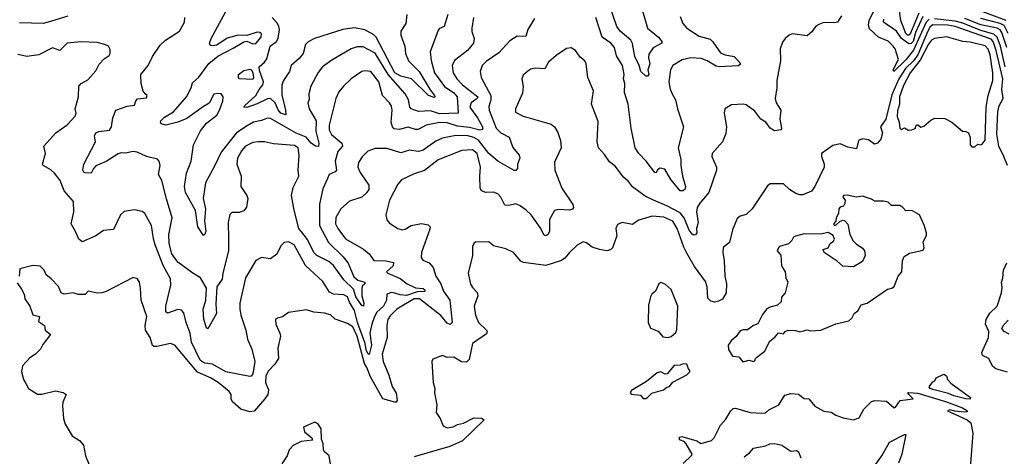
# Model space of a CAD drawing. Extents: x 1552033 to 1694788, y 811965 to 917215.
# Tile 561 of 632: x 1668246 to 1674833, y 870071 to 872991. Entities that reach past the tile are written whole.
import ezdxf

# ---------------------------------------------------------------- set-up
doc = ezdxf.new("R2010")
doc.units = 0

msp = doc.modelspace()

# ---------------------------------------------------------------- linework, layer by layer
at = {"layer": '0CON20XD'}
for points in [[(1669768.9, 872281.1), (1669696.1, 872235), (1669593.9, 872105), (1669555, 872020), (1669489.1, 871900.9), (1669474.6, 871795), (1669489.4, 871725), (1669482.5, 871645), (1669490.6, 871575), (1669485, 871555.8), (1669475, 871546.7), (1669438.9, 871605), (1669422.5, 871715), (1669356, 871835), (1669350, 871875), (1669361.4, 871965), (1669392.8, 872045), (1669408.2, 872155), (1669455, 872248.6), (1669495, 872298.9), (1669565, 872352.8), (1669584.1, 872385), (1669604.4, 872445), (1669608.1, 872475), (1669595, 872494.3), (1669575, 872497.8), (1669545, 872492.5), (1669515, 872432.2), (1669475, 872410.8), (1669365, 872330.2), (1669305, 872304.6), (1669225, 872284.6), (1669192.5, 872295), (1669187.5, 872305), (1669190.8, 872315), (1669215, 872338.9), (1669274.2, 872375), (1669361.9, 872475), (1669393.6, 872535), (1669402.2, 872567.8), (1669445, 872605.5), (1669511.4, 872698.6), (1669572.2, 872747.8), (1669675, 872800), (1669745, 872843.8), (1669765, 872846.7), (1669805, 872830), (1669825, 872830.8), (1669862.2, 872875), (1669865, 872895.8), (1669853.3, 872905), (1669835, 872907.8), (1669765, 872886), (1669707.1, 872887.1), (1669635, 872866.4), (1669565, 872821.4), (1669535, 872816), (1669521.4, 872821.4), (1669516.2, 872835), (1669527.1, 872865), (1669624.7, 873045.3)], [(1670837.1, 873025), (1670829.4, 872965), (1670795.6, 872915), (1670796.8, 872886.8), (1670823.5, 872815), (1670828.1, 872765), (1670847.1, 872715), (1670918.6, 872645), (1670992.5, 872522.5), (1671022.2, 872485), (1671026.7, 872475), (1671019.6, 872470.4), (1670981.5, 872485), (1670866.3, 872596.3), (1670795, 872613.2), (1670755.6, 872635), (1670631.9, 872875), (1670615, 872890.8), (1670555, 872923), (1670485, 872936.6), (1670408, 872925), (1670219.4, 872865), (1670176.5, 872843.5), (1670157.5, 872825), (1670141.6, 872765), (1670115, 872731.2), (1670063.1, 872685), (1670051.6, 872645), (1670012.1, 872585), (1670000, 872555), (1669999.4, 872489.4), (1670025.3, 872385.3), (1670026.2, 872353.8), (1669993.3, 872365), (1669975, 872388), (1669955.3, 872435.3), (1669925, 872463.5), (1669905, 872462.7), (1669835, 872429.1), (1669765, 872404.6), (1669746.7, 872405), (1669749.2, 872415), (1669827.1, 872482.9), (1669847.7, 872525), (1669873.8, 872555), (1669877.7, 872575), (1669850.3, 872650.3), (1669847.8, 872675), (1669885, 872707.6), (1669900.5, 872729.5), (1669921.2, 872815), (1669964.1, 872845.9), (1669976.1, 872865), (1669985.2, 872925), (1669980.1, 872945), (1669971.1, 872965), (1669935, 873005.5)], [(1671110.4, 873025), (1671085.3, 872945), (1671055, 872931.8), (1671045, 872920.6), (1670991.5, 872775), (1670998, 872718), (1671022.2, 872635), (1671087.5, 872545), (1671150.9, 872500.9), (1671173.4, 872475), (1671180, 872365), (1671055, 872362.1), (1670995, 872382.2), (1670915, 872376.9), (1670864.8, 872394.8), (1670856.9, 872405), (1670847.3, 872455), (1670824.7, 872495), (1670710.7, 872625), (1670625, 872767.1), (1670545, 872809.6), (1670505, 872809.6), (1670464.1, 872795.9), (1670335, 872720.6), (1670271.4, 872675), (1670243, 872637), (1670193.8, 872546.2), (1670180.4, 872495), (1670183.8, 872456.2), (1670174.4, 872435), (1670183.8, 872395), (1670229.1, 872315), (1670228.2, 872245), (1670248.4, 872165), (1670245, 872142.3), (1670225, 872146.2), (1670196.8, 872165), (1670162.7, 872205), (1670095, 872232.3), (1669925, 872330), (1669905, 872331.8), (1669864.2, 872315.8), (1669810, 872305), (1669768.9, 872281.1)], [(1672409.2, 873065), (1672446.7, 872935), (1672520.6, 872875), (1672542, 872845), (1672541.2, 872835), (1672485, 872802.9), (1672455, 872760), (1672453.2, 872735), (1672461.8, 872695), (1672448.6, 872655), (1672455.6, 872625), (1672445, 872613.3), (1672435, 872613.3), (1672401.4, 872645), (1672390, 872685), (1672360.8, 872745), (1672345, 872831.9), (1672333.5, 872855), (1672263.2, 872915), (1672240.5, 872945), (1672197.3, 873075)], [(1674330.3, 872995), (1674309.5, 872975), (1674225, 872787), (1674175, 872722), (1674093.6, 872643.6), (1674088.9, 872655), (1674125.8, 872725), (1674102.2, 872795), (1674090, 872815), (1674055, 872848.2), (1673991.4, 872875), (1673961.4, 872901.4), (1673930.8, 872930.8), (1673923.3, 872955), (1673928.9, 872985), (1673962.3, 873055)], [(1674261.2, 873035), (1674205, 872900), (1674195, 872887), (1674185, 872887.9), (1674175, 872898.1), (1674140.5, 872985), (1674128.8, 873065)], [(1674845.5, 872985.5), (1674671.3, 873051.3)], [(1671690.2, 872999.8), (1671645, 872926.2), (1671631.3, 872878.7), (1671575, 872880.6), (1671525, 872849.5), (1671451.2, 872768.8), (1671367.6, 872712.4), (1671340.9, 872685), (1671327.3, 872645), (1671332.3, 872605), (1671397.8, 872485), (1671398.8, 872455), (1671385, 872411.2), (1671385.9, 872385), (1671433.3, 872265), (1671465, 872235.3), (1671520, 872205), (1671545.8, 872135.8), (1671588.6, 872085), (1671592.9, 872065), (1671575.7, 872025), (1671576.2, 871995), (1671565, 871983.3), (1671555, 871982), (1671445, 872044.5), (1671385, 872095.3), (1671316.4, 872185), (1671285, 872204.1), (1671243.8, 872213.9), (1671165, 872217.3), (1671075, 872198.2), (1671031, 872179), (1670945, 872118.9), (1670915, 872108.8), (1670855, 872119.1), (1670795, 872100.4), (1670705, 872128.9), (1670625, 872128.9), (1670575, 872110.6), (1670537.1, 872072.9), (1670511.8, 872035), (1670508.8, 872005), (1670525, 871968.6), (1670580.9, 871885), (1670581.1, 871855), (1670567.4, 871832.6), (1670535, 871804.4), (1670453, 871777), (1670395, 871725.6), (1670361.3, 871668.7), (1670359.2, 871625), (1670373.9, 871595), (1670424.8, 871524.8), (1670545.8, 871455.8), (1670584.1, 871424.1), (1670615, 871381.4), (1670697.2, 871377.3), (1670746.4, 871366.4), (1670744.4, 871345), (1670699.2, 871305), (1670708, 871295), (1670791.1, 871261.1), (1670837.9, 871225), (1670895, 871197.9), (1670945, 871192.2), (1670956.7, 871185), (1670956.1, 871173.9), (1670905, 871170.5), (1670835, 871147.2), (1670790.9, 871150.9), (1670755, 871161.9), (1670733.4, 871166.6), (1670702.5, 871155), (1670699.4, 871115), (1670680, 871075), (1670635.7, 871034.3), (1670620.7, 871005), (1670601.6, 870955), (1670589.5, 870895), (1670599, 870815), (1670585, 870752), (1670575, 870758.1), (1670565, 870783.8), (1670556.7, 870825), (1670506.5, 870966.5), (1670485, 871046.2), (1670451.6, 871101.6), (1670438.4, 871138.4), (1670415, 871151.7), (1670345, 871154.4), (1670318.9, 871168.9), (1670275, 871239.2), (1670157.6, 871347.6), (1670083.1, 871485), (1670045, 871504.3), (1670015, 871500), (1669992.4, 871477.6), (1669967.4, 871422.6), (1669925, 871392), (1669865, 871401.2), (1669825, 871380), (1669756.2, 871265), (1669719.6, 871095), (1669718.5, 871055), (1669725.4, 871015), (1669760, 870915), (1669771.2, 870855), (1669798.4, 870788.4), (1669818.8, 870705), (1669805, 870622.5), (1669795, 870606.2), (1669785, 870603.8), (1669625, 870636.7), (1669536.5, 870686.5), (1669485, 870693.5), (1669464, 870705), (1669453.8, 870715), (1669396, 870835), (1669387.2, 870895), (1669360.9, 870965), (1669345, 871030), (1669328, 871048), (1669303.7, 871053.7), (1669235, 871028.8), (1669225, 871037.5), (1669223.5, 871075), (1669256.6, 871215), (1669255, 871258.8), (1669206.9, 871346.9), (1669153.5, 871485), (1669141.4, 871525), (1669128.5, 871615), (1669082.5, 871695), (1669065, 871709.2), (1669015, 871720), (1668945, 871708), (1668921.2, 871685), (1668875, 871588.8), (1668808, 871582), (1668755.4, 871544.6), (1668664.5, 871504.5), (1668642.4, 871522.4), (1668620.8, 871575), (1668591.4, 871625), (1668609.2, 871705), (1668606, 871775), (1668545, 871846), (1668516.4, 871916.4), (1668480, 871965), (1668455, 871987.1), (1668402.5, 872015), (1668400, 872025), (1668418.8, 872095), (1668408.8, 872145), (1668488.9, 872235), (1668565, 872287.1), (1668617.7, 872345), (1668623.6, 872365), (1668618, 872395), (1668640, 872475), (1668643, 872547), (1668656.7, 872565), (1668702, 872588), (1668755, 872650), (1668777, 872693), (1668810.5, 872729.5), (1668845, 872752.5), (1668852.5, 872765), (1668851.7, 872791.7), (1668840, 872815), (1668815.7, 872825.7), (1668765, 872837.5), (1668655, 872843.5), (1668565, 872833.1), (1668515, 872784.3), (1668465, 872802.5), (1668373.7, 872756.3), (1668295, 872745.5), (1668265, 872750.4), (1668235, 872757.1)], [(1673742.7, 873017.3), (1673716.7, 872975), (1673695, 872969.2), (1673625, 872971.4), (1673591.1, 872958.9), (1673572, 872948), (1673545, 872908.8), (1673515, 872884), (1673414.1, 872895.9), (1673392.7, 872887.3), (1673365.8, 872864.2), (1673349.7, 872840.3), (1673332.5, 872795), (1673336.7, 872715), (1673310.8, 872585), (1673311.3, 872535), (1673300.8, 872465), (1673307.5, 872435), (1673338.9, 872385), (1673331.9, 872325), (1673343.3, 872265), (1673340, 872255), (1673325, 872252.5), (1673295, 872248.8), (1673266.7, 872265), (1673236.7, 872305), (1673203.8, 872325), (1673165, 872379.2), (1673105, 872421.4), (1673085, 872425.6), (1673008.3, 872421.7), (1672963.3, 872395), (1672958, 872365), (1672974.3, 872274.3), (1672969.1, 872230.9), (1672947.5, 872175), (1672877.9, 872095), (1672876.2, 872075), (1672906.7, 872005), (1672906.9, 871985), (1672856.4, 871835), (1672796.1, 871765), (1672778.7, 871735), (1672774.7, 871705), (1672785.5, 871634.5), (1672774.3, 871595), (1672776, 871565), (1672767.8, 871552.2), (1672755, 871550.8), (1672745, 871557.5), (1672725, 871583.1), (1672690.3, 871665), (1672665, 871699.8), (1672575, 871747.1), (1672487, 871783), (1672429.9, 871809.9), (1672345, 871872.9), (1672318, 871908), (1672285, 871937.5), (1672230.5, 872010.5), (1672191.4, 872041.4), (1672159.4, 872089.4), (1672117.8, 872135), (1672108.5, 872175), (1672115, 872310), (1672072.2, 872425), (1672085.6, 872515.6), (1672047.3, 872605), (1672035.5, 872695), (1672027.5, 872715), (1671995, 872741.2), (1671965, 872785.7), (1671935, 872802), (1671905, 872798.8), (1671835, 872751.2), (1671783.7, 872706.3), (1671758.3, 872661.7), (1671695, 872667.8), (1671665, 872659.2), (1671645, 872646), (1671615, 872620), (1671606.2, 872595), (1671614.1, 872544.1), (1671609.7, 872500.3), (1671562, 872395), (1671562, 872372), (1671613.3, 872345), (1671801.2, 872291.2), (1671824, 872274), (1671846.8, 872236.8), (1671863.2, 872183.2), (1671867.8, 872135), (1671825, 872037.5), (1671825.8, 871985), (1671871.9, 871865), (1671947.5, 871755), (1671950, 871735), (1671945, 871724), (1671925, 871717.5), (1671849.1, 871720.9), (1671825, 871714.4), (1671791.2, 871655), (1671790.5, 871575), (1671779.2, 871555), (1671765, 871546), (1671752.4, 871552.4), (1671732.7, 871595), (1671667.5, 871685), (1671635, 871717.1), (1671595, 871746.7), (1671565, 871760), (1671517.5, 871747.5), (1671491.2, 871751.2), (1671464.4, 871805), (1671445, 871827.1), (1671415, 871836.5), (1671365, 871835.5), (1671335, 871845.7), (1671326.2, 871866.2), (1671323.6, 871945), (1671328.9, 872005), (1671306.1, 872095), (1671275, 872120.8), (1671205, 872115.3), (1671045, 872052.7), (1670955, 871982.5), (1670885, 871959.7), (1670800.5, 871919.5), (1670775, 871890.8), (1670720.8, 871785), (1670695.6, 871685), (1670702.2, 871652.2), (1670720.2, 871630.2), (1670775, 871595.6), (1670805, 871585.6), (1670825, 871590.5), (1670865, 871614.5), (1670935, 871628.5), (1670979.7, 871619.7), (1670992, 871605), (1670990.7, 871590.7), (1670934.5, 871435), (1670931.3, 871401.3), (1670942.5, 871382.5), (1670985, 871364.5), (1671013.3, 871333.3), (1671031.1, 871275), (1671063.2, 871225), (1671080.3, 871175), (1671123.3, 871115), (1671138.8, 870965), (1671125, 870953.1), (1671105, 870961.8), (1671063.3, 871013.3), (1670920.6, 871125), (1670885, 871123.2), (1670770, 871055), (1670725, 871010.5), (1670708.7, 870985), (1670702.1, 870945), (1670704.5, 870865), (1670672, 870755), (1670678.2, 870705), (1670716.5, 870613.5), (1670738.3, 870538.3), (1670765, 870492.5), (1670770.8, 870445), (1670765, 870434), (1670755, 870432.9), (1670675, 870454.6), (1670592.2, 870602.2), (1670569.2, 870665), (1670552.3, 870692.3), (1670505, 870873.5), (1670475, 870936.8), (1670439.5, 870959.5), (1670357.5, 870987.5), (1670325, 871016.5), (1670285, 871029.4), (1670215, 871035.8), (1670165, 871050), (1670045, 871033.3), (1670005, 871003.3), (1669970, 870995), (1669957.5, 870985), (1669958.8, 870955), (1669987.5, 870895), (1669990, 870875), (1669972.5, 870795), (1669977.3, 870725), (1669953.8, 870686.2), (1669909, 870641), (1669892.5, 870607.5), (1669891.1, 870565), (1669911.1, 870515), (1669905.5, 870485), (1669885.6, 870455), (1669815, 870372.2), (1669785, 870367.9), (1669726.8, 870386.8), (1669669.2, 870435), (1669661, 870455), (1669660.9, 870485), (1669647.1, 870505), (1669573.3, 870565), (1669522.2, 870595), (1669435, 870633.4), (1669285, 870814.5), (1669255, 870825.5), (1669164.5, 870804.5), (1669145, 870804.4), (1669135, 870811.2), (1669120, 870865), (1669087.5, 870915), (1669086.2, 870945), (1669096.2, 871005), (1669058.1, 871115), (1669054.2, 871195), (1669048.8, 871235), (1669035, 871257.5), (1669005, 871266.2), (1668825, 871174.3), (1668795.5, 871164.5), (1668765, 871162.9), (1668705, 871176.2), (1668685, 871153.3), (1668637, 871153), (1668605, 871163.8), (1668545, 871155.8), (1668523.3, 871163.3), (1668505, 871206.2), (1668455, 871261.2), (1668422.5, 871285), (1668410, 871315), (1668382.7, 871342.7), (1668335, 871346.7), (1668247.5, 871325), (1668242.5, 871275)], [(1668568.8, 873015), (1668458.8, 872981.2), (1668405, 872966.4), (1668245, 872970.7)], [(1671282.9, 873005), (1671270.6, 872935), (1671271.3, 872911.3), (1671285.6, 872865), (1671281.4, 872835), (1671242.2, 872785), (1671155, 872718.1), (1671140.4, 872685), (1671145.4, 872635), (1671170.8, 872595), (1671208.7, 872555), (1671310.3, 872475), (1671307.1, 872465), (1671265.8, 872435), (1671258.6, 872405), (1671308.9, 872335), (1671342.5, 872275), (1671343, 872257), (1671325, 872252.5), (1671255, 872271), (1671175, 872278.9), (1671105, 872301.7), (1671053.9, 872303.9), (1670965, 872285.2), (1670913, 872257), (1670895, 872256.7), (1670845, 872272.1), (1670785, 872256.2), (1670751.6, 872261.6), (1670740, 872275), (1670731.6, 872305), (1670737.8, 872385), (1670732.9, 872412.9), (1670720, 872435), (1670672.3, 872485), (1670649.2, 872575), (1670595, 872643.5), (1670555, 872649.6), (1670535, 872644.5), (1670464, 872596), (1670412.7, 872547.3), (1670381.4, 872508.6), (1670360.6, 872465), (1670317.4, 872285), (1670315.9, 872255), (1670332.3, 872222.3), (1670402.1, 872165), (1670406.4, 872145), (1670375, 872108.6), (1670356.9, 872045), (1670365.9, 871984.1), (1670357.4, 871972.6), (1670317.5, 871955), (1670305, 871928.6), (1670275, 871859.2), (1670252.3, 871757.7), (1670251.2, 871615), (1670311.9, 871501.9), (1670409.2, 871405), (1670442.8, 871362.8), (1670480.6, 871270.6), (1670508.5, 871248.5), (1670556.2, 871235), (1670555.7, 871225), (1670539.5, 871210.5), (1670534.7, 871195), (1670535.2, 871145), (1670548, 871095), (1670545.4, 871074.6), (1670535, 871079.2), (1670495, 871137.3), (1670479.9, 871189.9), (1670415, 871250.6), (1670346.4, 871346.4), (1670315, 871373.2), (1670235, 871413.2), (1670215, 871433.1), (1670170.7, 871520.7), (1670149.8, 871549.8), (1670114.6, 871595.4), (1670082.3, 871717.7), (1670064.8, 871815.2), (1670075, 871869.2), (1670114, 871945), (1670109.6, 871985), (1670117, 872083), (1670110, 872135), (1670085, 872148.7), (1669945, 872161.5), (1669885, 872173.8), (1669845, 872173.8), (1669805, 872170), (1669756.5, 872145), (1669729.6, 872115), (1669704.5, 872065), (1669698.2, 872025), (1669726.9, 871945), (1669726, 871875), (1669765.5, 871815.5), (1669771.9, 871795), (1669762.7, 871737.3), (1669746.4, 871713.6), (1669715, 871700.6), (1669665, 871700.8), (1669652.8, 871687.2), (1669640, 871635), (1669642.1, 871527.9), (1669643.1, 871445), (1669604.4, 871295), (1669600.6, 871255), (1669565.3, 871204.7), (1669557.8, 871087.7), (1669563.5, 871025), (1669505.4, 870924.6), (1669495, 870930), (1669478.8, 870985), (1669474.7, 871055), (1669491.2, 871115), (1669496.9, 871195), (1669456.5, 871265), (1669404.4, 871295), (1669305, 871368.8), (1669263.8, 871425), (1669246.7, 871495), (1669244.1, 871555), (1669267.5, 871665), (1669227.5, 871792.5), (1669196.7, 871915), (1669175.7, 871955), (1669185.9, 872015.9), (1669180, 872045), (1669167.7, 872057.7), (1669095, 872075.7), (1669033.3, 872105), (1669005, 872109.4), (1668955, 872098.9), (1668925, 872100.5), (1668905, 872092.9), (1668825, 872043.5), (1668756.8, 872013.2), (1668739.5, 871995), (1668725, 871964), (1668685, 871965.8), (1668675, 871970.8), (1668667.8, 871985), (1668675.3, 872025), (1668752.5, 872175), (1668746.5, 872215), (1668755.9, 872234.1), (1668775, 872244.1), (1668847.9, 872252.1), (1668861.6, 872275), (1668869.4, 872335), (1668889.2, 872385), (1668965, 872413.3), (1669015, 872420), (1669022.7, 872447.3), (1669035, 872460.6), (1669095, 872467.5), (1669098.8, 872485), (1669085.9, 872495.9), (1669072.3, 872512.3), (1669058, 872565), (1669057.5, 872625), (1669105.6, 872685), (1669135.6, 872745), (1669185, 872820.8), (1669222, 872855), (1669315.8, 872915), (1669348, 872975), (1669350.8, 873005)], [(1674855, 872015.3), (1674829.2, 872075), (1674795.5, 872145.5), (1674781.9, 872225), (1674788.4, 872375), (1674798.3, 872415), (1674825.5, 872465), (1674817, 872525), (1674822.7, 872595), (1674778.9, 872785), (1674758.2, 872845), (1674745, 872860.2), (1674505.1, 872945.1), (1674455, 872954.3), (1674355, 872956.5), (1674337.4, 872942.6), (1674319.4, 872910.6), (1674254.5, 872755), (1674225, 872716.1), (1674171.4, 872665), (1674126.4, 872596.4), (1674080.7, 872489.3), (1674040.8, 872325), (1674005.4, 872275), (1674018.2, 872235), (1674007.2, 872192.8), (1673984.5, 872165.5), (1673965, 872158.1), (1673925, 872187), (1673884.7, 872195.3), (1673857.9, 872182.1), (1673843.3, 872126.7), (1673785, 872137.8), (1673735, 872160.5), (1673685, 872149), (1673610, 872095), (1673610, 872075), (1673628.6, 872025), (1673627.1, 872005), (1673565.6, 871875), (1673543.8, 871845), (1673485, 871820), (1673465, 871818.6), (1673437.6, 871827.6), (1673395, 871855.7), (1673355, 871892.5), (1673265.9, 871894.1), (1673249.5, 871880.5), (1673146, 871725), (1673105, 871688.8), (1673065, 871676.2), (1673045, 871661.2), (1673014.7, 871585), (1672995, 871500), (1672953.2, 871466.8), (1672949.2, 871435), (1672959.3, 871379.3), (1672964.4, 871275), (1672975.3, 871225), (1672971.6, 871165), (1672947.1, 871122.9), (1672921.8, 871108.2), (1672895, 871101.5), (1672869.6, 871109.6), (1672848.8, 871128.8), (1672845.4, 871205), (1672835, 871240.4), (1672760.2, 871340.2), (1672709.4, 871429.4), (1672689.1, 871469.1), (1672644.7, 871595), (1672615, 871643.8), (1672555, 871671.1), (1672476.4, 871676.4), (1672388.9, 871651.1), (1672370.8, 871639.2), (1672345, 871621.2), (1672275.8, 871634.2), (1672245, 871621.2), (1672234.5, 871595.5), (1672240, 871545), (1672212.9, 871465), (1672198.8, 871451.2), (1672175, 871445.6), (1672125, 871454.4), (1672075, 871469.2), (1672038.7, 871498.7), (1672015, 871504.4), (1671975, 871482.9), (1671924.3, 871435), (1671894, 871396), (1671870.3, 871379.7), (1671765, 871347), (1671616.7, 871366.7), (1671599.2, 871375), (1671550, 871435), (1671498.3, 871458.3), (1671415, 871478), (1671385.7, 871505.7), (1671295, 871503.8), (1671284, 871495), (1671275.8, 871475), (1671275.5, 871415), (1671246.9, 871295), (1671262.7, 871222.7), (1671275, 871199.2), (1671305.5, 871165.5), (1671310.8, 871145), (1671287.1, 871075), (1671294.4, 871014.4), (1671315, 870966.2), (1671368, 870915), (1671372.9, 870905), (1671368.9, 870891.1), (1671276.5, 870825), (1671252, 870718), (1671235, 870699.6), (1671202.8, 870702.8), (1671150, 870735), (1671105, 870731.2), (1671075, 870745.8), (1671010, 870720), (1671002.5, 870705), (1671012, 870565), (1671024, 870525), (1671021.4, 870495), (1671035.7, 870415), (1671033.3, 870365), (1671058, 870325), (1671078.8, 870275), (1671105, 870260.8), (1671145, 870267.5), (1671175, 870283.8), (1671215, 870292), (1671285, 870328.8), (1671336.1, 870326.1), (1671352.5, 870315), (1671208.6, 870175), (1671123.9, 870136.1)], [(1672665, 873011.2), (1672681.5, 872965), (1672708.2, 872935), (1672791.1, 872881.1), (1672865, 872860), (1672883.5, 872843.5), (1672935, 872768.8), (1672965, 872755.3), (1673026.7, 872745), (1673070, 872695), (1673055, 872682), (1672925, 872674.6), (1672905, 872679.6), (1672845, 872716.6), (1672805, 872731.8), (1672735, 872735.3), (1672677.5, 872722.5), (1672616, 872684), (1672599.1, 872655), (1672588, 872575), (1672597.1, 872527.1), (1672611.4, 872495), (1672634.2, 872455), (1672646.9, 872395), (1672686.5, 872275), (1672650.9, 872135), (1672668.9, 872055), (1672667.9, 872015), (1672680.3, 871945), (1672701.2, 871875), (1672695, 871854.5), (1672682.7, 871847.3), (1672665, 871847.1), (1672602, 871922), (1672561.6, 871991.6), (1672531.6, 871998.4), (1672513.4, 871986.6), (1672505, 871966.7), (1672495, 871969.2), (1672436.7, 872045), (1672388.2, 872095), (1672363, 872133), (1672336.7, 872265), (1672315.9, 872425), (1672291.1, 872505), (1672294.6, 872565), (1672285.9, 872595), (1672288.9, 872625), (1672279.7, 872685), (1672238.4, 872748.4), (1672225.5, 872805), (1672200, 872835), (1672143.6, 872873.6), (1672100.5, 873005)], [(1674288.5, 873011.5), (1674239.5, 872905), (1674222.4, 872845), (1674209.2, 872830.8), (1674195, 872829.5), (1674145.5, 872865.5), (1674111.5, 872915), (1674024.7, 872975), (1674026.6, 872995)], [(1674837.6, 872675), (1674807.3, 872815), (1674785.1, 872875.1), (1674763.8, 872893.8), (1674675, 872919.4), (1674555, 872967.6), (1674505, 872981.3), (1674365, 872997.2)], [(1674850.6, 872805), (1674816.3, 872905), (1674804.1, 872924.1), (1674785, 872933.2), (1674675, 872956.3), (1674569.6, 872999.6)], [(1674858.4, 872898.4), (1674832.3, 872952.3), (1674805, 872966.6), (1674675, 872998.5)], [(1674615, 872139.6), (1674635, 872140.9), (1674655, 872158.1), (1674675, 872154.2), (1674685, 872159.2), (1674704.7, 872185.3), (1674710.7, 872405), (1674725.3, 872485), (1674756.3, 872585), (1674756.1, 872635), (1674737.6, 872755), (1674724, 872794), (1674705, 872815.3), (1674605, 872841.5), (1674555, 872846), (1674445, 872876.9), (1674365, 872864.6), (1674345, 872853.3), (1674325, 872827.5), (1674269.6, 872720.4), (1674203.8, 872635), (1674159.1, 872550.9), (1674131.7, 872475), (1674132.5, 872425), (1674119.1, 872380.9), (1674115, 872342.5), (1674128.6, 872305), (1674134.3, 872265), (1674145, 872257.5), (1674165, 872267.5), (1674193, 872253), (1674215, 872253.3), (1674236.4, 872263.6), (1674245, 872287.5), (1674255, 872287.5), (1674273.3, 872273.3), (1674295, 872278.8), (1674340.8, 872319.2), (1674367.3, 872332.7), (1674435, 872330.8), (1674481.1, 872305), (1674552.5, 872245), (1674575, 872243.8), (1674593.9, 872233.9), (1674604, 872204), (1674603.5, 872153.5), (1674615, 872139.6)], [(1669805, 872590.9), (1669716.7, 872595), (1669709.2, 872605), (1669710.8, 872625), (1669745, 872651.5), (1669785, 872660.8), (1669796.2, 872655), (1669806.2, 872636.2), (1669810.9, 872605), (1669805, 872590.9)], [(1673083.6, 870703.6), (1673125, 870713.3), (1673155, 870704.2), (1673165, 870710), (1673167.5, 870725), (1673177.5, 870735), (1673231.2, 870775), (1673261.2, 870838.8), (1673300, 870870), (1673322.3, 870897.7), (1673355, 870890), (1673367.5, 870905), (1673386.4, 870913.6), (1673435, 870913.3), (1673465, 870904), (1673515, 870916.7), (1673535, 870910), (1673606.1, 870913.9), (1673705, 870958), (1673792.6, 870977.4), (1673812, 870995), (1673828.8, 871025), (1673852, 871045), (1673875, 871083.3), (1673915, 871096), (1674051.7, 871188.3), (1674080, 871195), (1674095, 871207.5), (1674122.9, 871275), (1674146.7, 871305), (1674152.2, 871377.8), (1674162.9, 871407.1), (1674199.5, 871430.5), (1674289.5, 871450.5), (1674296.7, 871465), (1674290, 871505), (1674313, 871547), (1674313.3, 871565), (1674297.3, 871617.3), (1674266, 871685), (1674215, 871714), (1674175, 871712), (1674155, 871735.7), (1674135, 871748.1), (1674079.3, 871749.3), (1674055, 871770), (1674025, 871778), (1673965, 871777.1), (1673945, 871791.2), (1673885, 871810), (1673845, 871804.4), (1673781.7, 871818.3), (1673757.5, 871815), (1673753.1, 871805), (1673767.5, 871785), (1673765, 871762.5), (1673756.1, 871743.9), (1673735, 871738), (1673725.8, 871725), (1673723.5, 871695), (1673708.8, 871665), (1673705.9, 871644.1), (1673690, 871625), (1673695, 871616.7), (1673705, 871616.2), (1673735, 871643.8), (1673755, 871651.2), (1673765, 871646.2), (1673785, 871623.8), (1673798.9, 871555), (1673821.9, 871511.9), (1673840.9, 871490.9), (1673885, 871462), (1673896.9, 871445), (1673901.9, 871415), (1673885, 871373.3), (1673825, 871337.5), (1673752.3, 871342.3), (1673715, 871376.7), (1673627.5, 871435), (1673620, 871455), (1673653.9, 871466.1), (1673668.8, 871495), (1673690, 871510), (1673696.9, 871523.1), (1673688.1, 871548.1), (1673655, 871567.3), (1673603.3, 871556.7), (1673495, 871558.8), (1673435, 871542.5), (1673423.6, 871536.4), (1673412.5, 871515), (1673388.3, 871491.7), (1673330, 871475), (1673322.5, 871465), (1673313.3, 871445), (1673337, 871417), (1673343.3, 871345), (1673368, 871305), (1673370.9, 871265), (1673384.2, 871235), (1673367.1, 871165), (1673342.5, 871135), (1673341.2, 871105), (1673315, 871082), (1673265, 871069.2), (1673245, 871056.2), (1673215, 871020), (1673185, 870956.7), (1673155, 870946), (1673115, 870916.2), (1673085, 870917.8), (1673065, 870910.8), (1673038.8, 870871.2), (1673006.1, 870843.9), (1672986.7, 870815), (1672987.5, 870785), (1673015, 870740), (1673056.1, 870736.1), (1673083.6, 870703.6)], [(1674855, 870634), (1674775, 870656.7), (1674754.2, 870674.2), (1674730, 870725), (1674686, 870746), (1674681.4, 870765), (1674727.8, 870865), (1674728.2, 870905), (1674708, 870955), (1674711.2, 870985), (1674735, 871027.6), (1674785.2, 871075), (1674814.4, 871164.4), (1674818, 871202), (1674812.9, 871235), (1674822.5, 871265), (1674826.5, 871315), (1674850, 871365)], [(1668230.5, 871230.5), (1668259.5, 871189.5), (1668276.2, 871155), (1668281.2, 871125), (1668313.8, 871075), (1668335, 871017.5), (1668380, 871005), (1668373, 870973), (1668412.5, 870945), (1668417.5, 870915), (1668452.5, 870885), (1668401.1, 870818.9), (1668385, 870788), (1668352.5, 870755), (1668315, 870728.8), (1668264.3, 870675), (1668258.6, 870635), (1668271.9, 870585), (1668288.3, 870558.3), (1668305, 870523.8), (1668365, 870487.1), (1668395, 870485.8), (1668485, 870510), (1668537.3, 870497.3), (1668557.5, 870485), (1668535, 870432.5), (1668532, 870408), (1668540.6, 870325), (1668551.4, 870285), (1668597.3, 870207.3), (1668645.8, 870175.8), (1668673.3, 870145), (1668686.2, 870075), (1668731.2, 869965)], [(1672585, 870866.7), (1672605, 870872.5), (1672635, 870900), (1672641.7, 870918.3), (1672648, 871075), (1672605, 871186.2), (1672565, 871223.3), (1672535, 871232.5), (1672522.5, 871225), (1672498.8, 871175), (1672475, 871155.8), (1672465, 871136.7), (1672452.4, 871082.4), (1672450, 870965), (1672465, 870927.5), (1672517.3, 870907.3), (1672549.3, 870869.3), (1672585, 870866.7)], [(1674865, 870887.5), (1674831.9, 870905), (1674816.7, 870925), (1674829.5, 870950.5), (1674859.1, 870980.9)], [(1672435, 870456.7), (1672445, 870463.3), (1672475, 870492.5), (1672552.5, 870515), (1672575, 870533.3), (1672592.5, 870537.5), (1672615, 870566.7), (1672710, 870615), (1672730, 870635), (1672730, 870645), (1672720, 870655), (1672708.3, 870688.3), (1672685, 870690), (1672665, 870680), (1672625, 870677.5), (1672577, 870623), (1672565, 870620), (1672536.2, 870636.2), (1672510.5, 870629.5), (1672439.2, 870570.8), (1672338.3, 870511.7), (1672330, 870495), (1672336.4, 870486.4), (1672400, 870480), (1672417.5, 870457.5), (1672435, 870456.7)], [(1674605, 870454.3), (1674575, 870454.5), (1674495, 870474.5), (1674460, 870490), (1674355, 870517.8), (1674336.2, 870525), (1674330, 870535), (1674355, 870570), (1674367.5, 870575), (1674376.7, 870595), (1674429.3, 870619.3), (1674445, 870610), (1674452.5, 870585), (1674475, 870560), (1674607.5, 870465), (1674605, 870454.3)], [(1672685, 870023.3), (1672741.7, 870078.3), (1672743.8, 870085), (1672705.4, 870155.4), (1672690.6, 870170.6), (1672660.3, 870180.3), (1672660.3, 870199.7), (1672675, 870202.9), (1672775, 870174.2), (1672805, 870156.5), (1672875, 870176.2), (1672891.2, 870195), (1672935, 870280), (1672969.8, 870320.2), (1673004.5, 870375.5), (1673020, 870390), (1673035, 870392.5), (1673133.7, 870363.7), (1673211.2, 870358.8), (1673235, 870362.5), (1673257.9, 870382.1), (1673324.4, 870415.6), (1673365, 870480), (1673405, 870491.5), (1673455, 870485.6), (1673495, 870456.9), (1673525, 870456.5), (1673565, 870406.2), (1673625, 870372.2), (1673675, 870366), (1673706.4, 870346.4), (1673755, 870327.5), (1673825, 870316), (1673861.7, 870328.3), (1673893.8, 870386.2), (1673945, 870437.8), (1673966.3, 870443.7), (1674045, 870440.6), (1674095, 870396.2), (1674105, 870400), (1674136.4, 870443.6), (1674222.5, 870455), (1674193.3, 870485), (1674187.5, 870495), (1674193, 870497), (1674255, 870493.2), (1674445.7, 870435.7), (1674553.8, 870395), (1674586.2, 870375), (1674581.7, 870368.3), (1674565, 870365.8), (1674502, 870372), (1674467.5, 870382.5), (1674452.5, 870375), (1674585.4, 870315.4), (1674608.1, 870295), (1674621.9, 870225), (1674604.5, 869995)], [(1670336.7, 869945), (1670316, 870075), (1670285, 870101.2), (1670278.6, 870115), (1670276.7, 870155), (1670266.2, 870185), (1670262.1, 870255), (1670245, 870283.8), (1670225, 870297.5), (1670215, 870297.5), (1670144.2, 870265), (1670151.4, 870235), (1670200, 870195), (1670205, 870180), (1670129.2, 870170.8), (1670075, 870143.8), (1670048.8, 870115), (1670036.1, 870073.9), (1669999.3, 870020.7)], [(1673954.5, 869995), (1674014, 870075), (1674065, 870165.7), (1674165, 870217.5), (1674175, 870216.2), (1674147.8, 870085), (1674124.5, 870025)], [(1671123.9, 870136.1), (1670885, 870067.1)], [(1673092, 870068), (1673127.5, 870095), (1673155, 870125.7), (1673235, 870141.4), (1673264.6, 870155.4), (1673297.2, 870157.2), (1673345.6, 870145.6), (1673405, 870106), (1673445, 870108.8), (1673455, 870100), (1673471.7, 870061.7)]]:
    msp.add_lwpolyline(points, dxfattribs=at)

doc.saveas('drawing.dxf')
